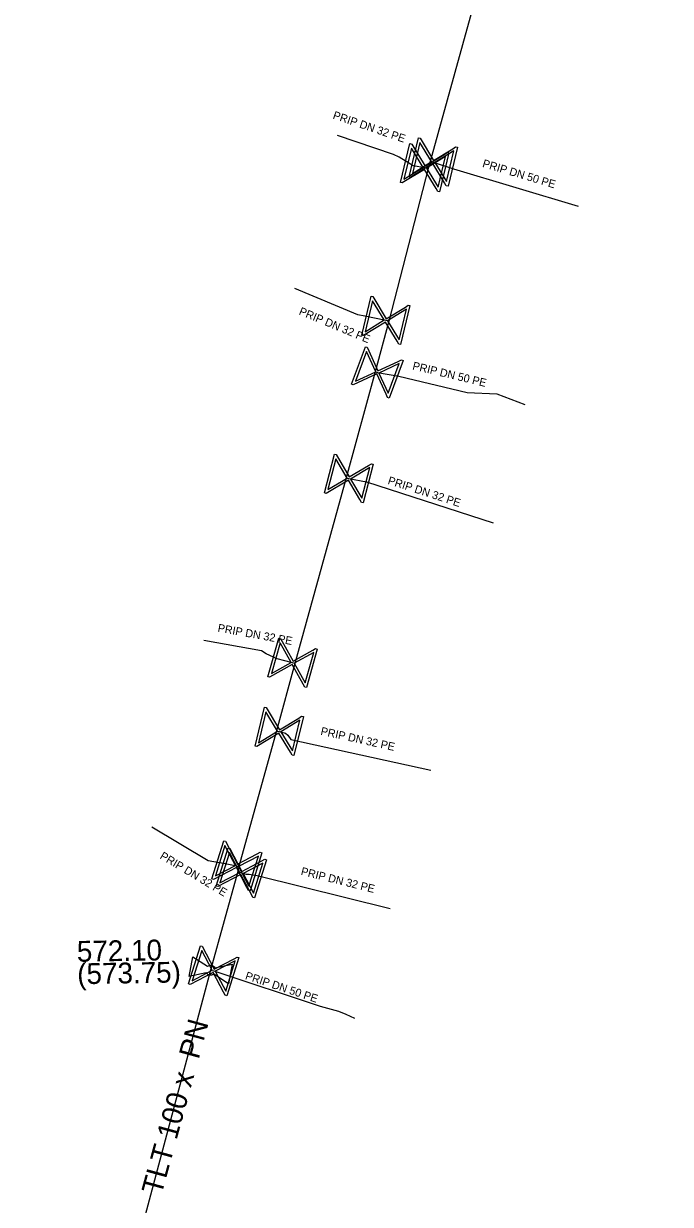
# Model space of a CAD drawing. Extents: x -643842 to -636370, y -1119190 to -1110210.
# Drawn here: x -641916.9 to -641876.5, y -1115072.1 to -1114998.3 of the extents above; entities that cross this region are included whole.
import ezdxf

# ---------------------------------------------------------------- set-up
doc = ezdxf.new("R2010")
doc.units = 0
for name, color, linetype in [('22', 7, 'Continuous'), ('Default', 7, 'Continuous'), ('Level 16', 7, 'Continuous'), ('Level 20', 7, 'Continuous'), ('Level 21', 7, 'Continuous'), ('Level 23', 7, 'Continuous'), ('Level 27', 7, 'Continuous'), ('Level 28', 7, 'Continuous')]:
    doc.layers.add(name, color=color, linetype=linetype)

msp = doc.modelspace()

# ---------------------------------------------------------------- linework, layer by layer
at = {"layer": 'Default'}
for points in [[(-641905.026, -1115057.695), (-641905.067, -1115057.728), (-641905.119, -1115057.745), (-641905.198, -1115057.772), (-641905.279, -1115057.757), (-641905.359, -1115057.742), (-641905.425, -1115057.685), (-641905.466, -1115057.652), (-641905.492, -1115057.606)], [(-641905.415, -1115057.204), (-641905.374, -1115057.172), (-641905.324, -1115057.154), (-641905.242, -1115057.128), (-641905.161, -1115057.143), (-641905.081, -1115057.158), (-641905.017, -1115057.213), (-641904.975, -1115057.248), (-641904.949, -1115057.294)]]:
    msp.add_open_spline(points, degree=3, dxfattribs=at)
at = {"layer": 'Level 16'}
for points in [[(-641889.812, -1115006.047), (-641890.397, -1115008.478), (-641890.504, -1115008.452), (-641890.61, -1115008.266), (-641891.342, -1115007.073), (-641892.721, -1115007.919), (-641892.828, -1115007.893), (-641892.243, -1115005.462), (-641892.136, -1115005.488), (-641891.294, -1115006.871), (-641890.1, -1115006.139), (-641889.919, -1115006.021), (-641889.812, -1115006.047)], [(-641890.342, -1115006.407), (-641890.927, -1115008.838), (-641891.034, -1115008.812), (-641891.14, -1115008.626), (-641891.872, -1115007.433), (-641893.251, -1115008.279), (-641893.358, -1115008.253), (-641892.773, -1115005.822), (-641892.666, -1115005.848), (-641891.824, -1115007.231), (-641890.63, -1115006.499), (-641890.449, -1115006.381), (-641890.342, -1115006.407)], [(-641893.146, -1115008.043), (-641891.949, -1115007.307), (-641892.682, -1115006.113), (-641893.146, -1115008.043)], [(-641892.616, -1115007.683), (-641891.419, -1115006.947), (-641892.152, -1115005.753), (-641892.616, -1115007.683)], [(-641890.556, -1115006.626), (-641891.747, -1115007.356), (-641891.017, -1115008.545), (-641890.556, -1115006.626)], [(-641890.026, -1115006.266), (-641891.217, -1115006.996), (-641890.487, -1115008.185), (-641890.026, -1115006.266)], [(-641892.772, -1115015.937), (-641893.357, -1115018.368), (-641893.464, -1115018.342), (-641893.57, -1115018.156), (-641894.302, -1115016.963), (-641895.681, -1115017.809), (-641895.788, -1115017.783), (-641895.203, -1115015.352), (-641895.096, -1115015.378), (-641894.254, -1115016.761), (-641893.06, -1115016.029), (-641892.879, -1115015.911), (-641892.772, -1115015.937)], [(-641895.576, -1115017.573), (-641894.379, -1115016.837), (-641895.112, -1115015.643), (-641895.576, -1115017.573)], [(-641892.986, -1115016.156), (-641894.177, -1115016.886), (-641893.447, -1115018.075), (-641892.986, -1115016.156)], [(-641893.204, -1115019.37), (-641894.07, -1115021.716), (-641894.173, -1115021.678), (-641894.257, -1115021.48), (-641894.844, -1115020.209), (-641896.313, -1115020.888), (-641896.416, -1115020.85), (-641895.55, -1115018.504), (-641895.447, -1115018.542), (-641894.772, -1115020.015), (-641893.501, -1115019.427), (-641893.307, -1115019.332), (-641893.204, -1115019.37)], [(-641896.181, -1115020.666), (-641894.905, -1115020.076), (-641895.494, -1115018.804), (-641896.181, -1115020.666)], [(-641893.442, -1115019.562), (-641894.711, -1115020.148), (-641894.126, -1115021.414), (-641893.442, -1115019.562)], [(-641895.067, -1115025.842), (-641895.692, -1115028.263), (-641895.799, -1115028.235), (-641895.901, -1115028.047), (-641896.614, -1115026.842), (-641898.006, -1115027.665), (-641898.113, -1115027.638), (-641897.488, -1115025.217), (-641897.381, -1115025.245), (-641896.562, -1115026.641), (-641895.357, -1115025.929), (-641895.174, -1115025.815), (-641895.067, -1115025.842)], [(-641897.898, -1115027.431), (-641896.688, -1115026.716), (-641897.402, -1115025.509), (-641897.898, -1115027.431)], [(-641895.284, -1115026.057), (-641896.487, -1115026.768), (-641895.778, -1115027.968), (-641895.284, -1115026.057)], [(-641898.558, -1115037.386), (-641899.236, -1115039.792), (-641899.342, -1115039.762), (-641899.44, -1115039.572), (-641900.126, -1115038.352), (-641901.536, -1115039.144), (-641901.642, -1115039.114), (-641900.964, -1115036.708), (-641900.858, -1115036.738), (-641900.07, -1115038.152), (-641898.849, -1115037.466), (-641898.664, -1115037.356), (-641898.558, -1115037.386)], [(-641901.423, -1115038.912), (-641900.198, -1115038.224), (-641900.885, -1115037.002), (-641901.423, -1115038.912)], [(-641898.779, -1115037.596), (-641899.998, -1115038.28), (-641899.315, -1115039.496), (-641898.779, -1115037.596)], [(-641899.43, -1115041.611), (-641900.021, -1115044.04), (-641900.128, -1115044.014), (-641900.233, -1115043.828), (-641900.962, -1115042.633), (-641902.343, -1115043.475), (-641902.45, -1115043.449), (-641901.859, -1115041.02), (-641901.752, -1115041.046), (-641900.913, -1115042.431), (-641899.718, -1115041.702), (-641899.537, -1115041.585), (-641899.43, -1115041.611)], [(-641902.238, -1115043.239), (-641901.039, -1115042.507), (-641901.769, -1115041.311), (-641902.238, -1115043.239)], [(-641899.644, -1115041.829), (-641900.837, -1115042.556), (-641900.111, -1115043.747), (-641899.644, -1115041.829)], [(-641902.014, -1115050.111), (-641902.761, -1115052.496), (-641902.866, -1115052.464), (-641902.959, -1115052.271), (-641903.609, -1115051.031), (-641905.042, -1115051.782), (-641905.146, -1115051.749), (-641904.399, -1115049.364), (-641904.294, -1115049.396), (-641903.547, -1115050.833), (-641902.307, -1115050.183), (-641902.118, -1115050.078), (-641902.014, -1115050.111)], [(-641904.921, -1115051.554), (-641903.677, -1115050.901), (-641904.328, -1115049.66), (-641904.921, -1115051.554)], [(-641901.734, -1115050.551), (-641902.481, -1115052.936), (-641902.586, -1115052.904), (-641902.679, -1115052.711), (-641903.329, -1115051.471), (-641904.762, -1115052.222), (-641904.866, -1115052.189), (-641904.119, -1115049.804), (-641904.014, -1115049.836), (-641903.267, -1115051.273), (-641902.027, -1115050.623), (-641901.838, -1115050.518), (-641901.734, -1115050.551)], [(-641904.641, -1115051.994), (-641903.397, -1115051.341), (-641904.048, -1115050.1), (-641904.641, -1115051.994)], [(-641902.241, -1115050.315), (-641903.479, -1115050.963), (-641902.831, -1115052.198), (-641902.241, -1115050.315)], [(-641901.961, -1115050.755), (-641903.199, -1115051.403), (-641902.551, -1115052.638), (-641901.961, -1115050.755)], [(-641903.464, -1115056.661), (-641904.211, -1115059.046), (-641904.316, -1115059.014), (-641904.409, -1115058.821), (-641905.059, -1115057.581), (-641906.492, -1115058.332), (-641906.596, -1115058.299), (-641905.849, -1115055.914), (-641905.744, -1115055.946), (-641904.997, -1115057.383), (-641903.757, -1115056.733), (-641903.568, -1115056.628), (-641903.464, -1115056.661)], [(-641906.371, -1115058.104), (-641905.127, -1115057.451), (-641905.778, -1115056.21), (-641906.371, -1115058.104)], [(-641903.691, -1115056.865), (-641904.929, -1115057.513), (-641904.281, -1115058.748), (-641903.691, -1115056.865)]]:
    msp.add_lwpolyline(points, dxfattribs=at)
at = {"layer": 'Level 21'}
msp.add_lwpolyline([(-641876.51, -1114951.69), (-641876.59, -1114951.98), (-641878.19, -1114957.945), (-641879.79, -1114963.91), (-641881.42, -1114969.86), (-641885.21, -1114983.94), (-641886.41, -1114988.51), (-641891.51, -1115006.94), (-641891.63, -1115007.37), (-641894.1, -1115016.92), (-641894.94, -1115020.08), (-641896.75, -1115026.7), (-641899.96, -1115038.29), (-641901.11, -1115042.49), (-641903.45, -1115050.96), (-641903.53, -1115051.29), (-641905.22, -1115057.45), (-641910.55, -1115077.42), (-641915.85, -1115096.11), (-641916.9, -1115096.78)], dxfattribs=at)
at = {"layer": 'Level 23'}
for points in [[(-641891.63, -1115007.37), (-641891.85, -1115007.33), (-641892.58, -1115007.2), (-641893.45, -1115006.67), (-641893.8, -1115006.51), (-641897.29, -1115005.323)], [(-641891.51, -1115006.94), (-641891.32, -1115006.97), (-641890.05, -1115007.39), (-641882.26, -1115009.725)], [(-641894.1, -1115016.92), (-641894.28, -1115016.86), (-641895.6, -1115016.59), (-641896.02, -1115016.51), (-641899.956, -1115014.866)], [(-641894.94, -1115020.08), (-641894.81, -1115020.11), (-641893.46, -1115020.34), (-641889.21, -1115021.36), (-641887.35, -1115021.44), (-641885.595, -1115022.109)], [(-641896.75, -1115026.7), (-641896.59, -1115026.74), (-641895.48, -1115026.94), (-641887.58, -1115029.5)], [(-641899.96, -1115038.29), (-641900.1, -1115038.25), (-641901.06, -1115038), (-641901.75, -1115037.68), (-641902.05, -1115037.5), (-641905.655, -1115036.851)], [(-641901.11, -1115042.49), (-641900.94, -1115042.53), (-641900.55, -1115042.64), (-641900.4, -1115042.76), (-641900.22, -1115043.03), (-641891.469, -1115044.959)], [(-641908.897, -1115048.498), (-641905.38, -1115050.6), (-641904.32, -1115050.79), (-641903.58, -1115050.93), (-641903.45, -1115050.96)], [(-641903.53, -1115051.29), (-641903.3, -1115051.37), (-641903, -1115051.44), (-641902.81, -1115051.45), (-641902.31, -1115051.53), (-641894.006, -1115053.593)], [(-641905.22, -1115057.45), (-641905.03, -1115057.48), (-641898.38, -1115059.69), (-641897.24, -1115060), (-641896.78, -1115060.2), (-641896.23, -1115060.45)]]:
    msp.add_lwpolyline(points, dxfattribs=at)
at = {"layer": 'Level 28'}
for points in [[(-641906.565, -1115057.829), (-641906.331, -1115056.602), (-641905.415, -1115057.204)], [(-641904.949, -1115057.294), (-641903.875, -1115057.071), (-641904.109, -1115058.298), (-641905.026, -1115057.695)], [(-641905.492, -1115057.606), (-641906.565, -1115057.829)]]:
    msp.add_lwpolyline(points, dxfattribs=at)

# ---------------------------------------------------------------- texts
at = {"layer": '22'}
for s, rotation, p in [('PRIP DN 32 PE', 341.21608, (-641897.627, -1115004.248)), ('PRIP DN 50 PE', 343.31425, (-641888.285, -1115007.268)), ('PRIP DN 32 PE', 337.33054, (-641899.749, -1115016.476)), ('PRIP DN 50 PE', 346.50427, (-641892.649, -1115019.919)), ('PRIP DN 32 PE', 342.04505, (-641894.196, -1115027.065)), ('PRIP DN 32 PE', 349.79449, (-641904.807, -1115036.3)), ('PRIP DN 32 PE', 347.56898, (-641898.385, -1115042.736)), ('PRIP DN 32 PE', 329.13457, (-641908.433, -1115050.446)), ('PRIP DN 32 PE', 346.04727, (-641899.62, -1115051.486)), ('PRIP DN 50 PE', 341.61676, (-641903.103, -1115057.997))]:
    msp.add_text(s, height=0.5, rotation=rotation, dxfattribs=at).set_placement(p)
at = {"layer": 'Level 20'}
msp.add_text('TLT 100 x  PN ', height=1.3, rotation=74.69147, dxfattribs=at).set_placement((-641908.296, -1115071.537))
at = {"layer": 'Level 27'}
for s, p in [('572.10', (-641913.566, -1115056.922)), ('(573.75)', (-641913.542, -1115058.322))]:
    msp.add_text(s, height=1.3, rotation=1, dxfattribs=at).set_placement(p)

doc.saveas('drawing.dxf')
